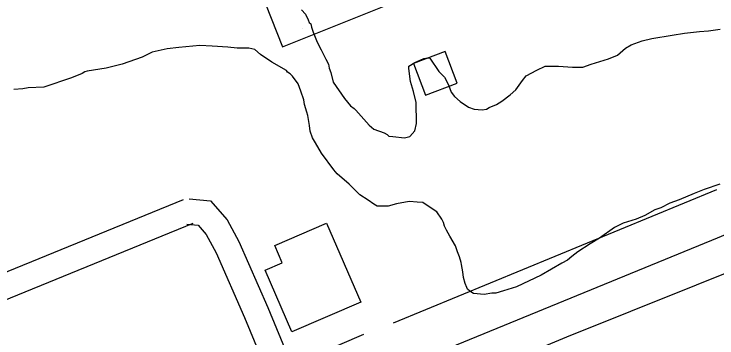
# Model space of a CAD drawing. Extents: x 3568792 to 3606828, y 529143 to 554785.
# Drawn here: x 3571679 to 3572510, y 535909 to 536292 of the extents above; entities that cross this region are included whole.
import ezdxf

# ---------------------------------------------------------------- set-up
doc = ezdxf.new("R2010")
doc.units = 0
for name, color, linetype in [('V-BLDG-OTLN', 7, 'Continuous'), ('V-ROAD-CNTR', 7, 'Continuous'), ('V-SITE-VEGE', 7, 'Continuous'), ('V-TOPO-SHOR', 7, 'Continuous')]:
    doc.layers.add(name, color=color, linetype=linetype)

msp = doc.modelspace()

# ---------------------------------------------------------------- linework, layer by layer
at = {"layer": 'V-BLDG-OTLN'}
for points in [[(3572188.28, 536247.66), (3572150.87, 536233.5), (3572165.03, 536196.09), (3572202.44, 536210.25)], [(3572048.23, 536044.97), (3572088.59, 535951.82), (3572007.06, 535916.49), (3571975.53, 535989.27), (3571995.84, 535998.07), (3571987.01, 536018.44)]]:
    msp.add_lwpolyline(points, close=True, dxfattribs=at)
at = {"layer": 'V-ROAD-CNTR'}
for points in [[(3571837.03, 536655.62), (3571996.14, 536252.82)], [(3571996.14, 536252.82), (3572510.11, 536458.78)], [(3573353.75, 536381.52), (3573206.63, 536312.34), (3572921.53, 536197.06), (3572503.28, 536024.24), (3572162.11, 535884.86), (3571862.41, 535763.25), (3571522.69, 535625.94), (3571137.67, 535472.27), (3571071.32, 535445.16)], [(3572019.57, 536275.17), (3572019.57, 536275.17)], [(3571878.78, 536072.4), (3571509.25, 535921.77)], [(3571885.73, 536073.46), (3571911.01, 536071.28), (3571930.66, 536048.94), (3571944.65, 536023.28), (3571979, 535945.16), (3572026.48, 535829.91)], [(3571890.11, 536044.62), (3571520.57, 535893.99)], [(3571883.16, 536043.57), (3571896.44, 536042.42), (3571905.92, 536031.64), (3571917.7, 536010.04), (3571951.39, 535933.41), (3571998.74, 535818.48)]]:
    msp.add_lwpolyline(points, dxfattribs=at)
at = {"layer": 'V-SITE-VEGE'}
for p, q in [((3572018.5, 536296.62), (3572023.15, 536291.41)), ((3572023.15, 536291.41), (3572026.49, 536284.86)), ((3572026.49, 536284.86), (3572027.84, 536281.58)), ((3572027.84, 536281.58), (3572029.82, 536280.28)), ((3572029.82, 536280.28), (3572030.51, 536276.34)), ((3572030.51, 536276.34), (3572032.54, 536270.44)), ((3572032.54, 536270.44), (3572037.24, 536258.65)), ((3572471.21, 536269.01), (3572488.94, 536271.14)), ((3572488.94, 536271.14), (3572499.46, 536271.89)), ((3572499.46, 536271.89), (3572513.25, 536273.98)), ((3572421.3, 536260.02), (3572432.46, 536262.75)), ((3572432.46, 536262.75), (3572456.75, 536266.91)), ((3572456.75, 536266.91), (3572471.21, 536269.01)), ((3571898.49, 536254.37), (3571873.52, 536252.18)), ((3571912.96, 536253.84), (3571898.49, 536254.37)), ((3571931.39, 536252.69), (3571912.96, 536253.84)), ((3572037.24, 536258.65), (3572041.93, 536249.48)), ((3572401.65, 536251.31), (3572408.19, 536255.31)), ((3572408.19, 536255.31), (3572421.3, 536260.02)), ((3571842, 536246.65), (3571830.22, 536240.62)), ((3571859.72, 536250.75), (3571842, 536246.65)), ((3571873.52, 536252.18), (3571859.72, 536250.75)), ((3571942.58, 536251.47), (3571931.39, 536252.69)), ((3571956.39, 536251.59), (3571942.58, 536251.47)), ((3571963.64, 536249.68), (3571956.39, 536251.59)), ((3571970.27, 536243.82), (3571963.64, 536249.68)), ((3572041.93, 536249.48), (3572047.29, 536238.34)), ((3572391.85, 536243.33), (3572401.65, 536251.31)), ((3571830.22, 536240.62), (3571806.61, 536232.53)), ((3571983.5, 536234.73), (3571970.27, 536243.82)), ((3572047.29, 536238.34), (3572050.63, 536232.45)), ((3572152.54, 536234.66), (3572163.02, 536239.35)), ((3572163.02, 536239.35), (3572167.62, 536240.05)), ((3572167.62, 536240.05), (3572170.26, 536239.42)), ((3572170.26, 536239.42), (3572180.92, 536223.73)), ((3572361.04, 536232.54), (3572381.37, 536238.63)), ((3572381.37, 536238.63), (3572391.85, 536243.33)), ((3571806.61, 536232.53), (3571787.58, 536227.76)), ((3572000.69, 536225.01), (3571983.5, 536234.73)), ((3572050.63, 536232.45), (3572051.32, 536227.86)), ((3572145.35, 536229.99), (3572152.54, 536234.66)), ((3572145.37, 536227.36), (3572145.35, 536229.99)), ((3572296.65, 536225.4), (3572306.47, 536230.09)), ((3572306.47, 536230.09), (3572322.26, 536230.22)), ((3572322.26, 536230.22), (3572338.71, 536229.05)), ((3572338.71, 536229.05), (3572351.2, 536229.16)), ((3572351.2, 536229.16), (3572361.04, 536232.54)), ((3571759.35, 536221.59), (3571746.91, 536216.22)), ((3571762.63, 536223.59), (3571759.35, 536221.59)), ((3571765.25, 536224.27), (3571762.63, 536223.59)), ((3571787.58, 536227.76), (3571765.25, 536224.27)), ((3572002.02, 536223.05), (3572000.69, 536225.01)), ((3572005.32, 536221.1), (3572002.02, 536223.05)), ((3572007.98, 536218.5), (3572005.32, 536221.1)), ((3572051.32, 536227.86), (3572053.34, 536222.61)), ((3572053.34, 536222.61), (3572056.07, 536211.46)), ((3572147.48, 536212.26), (3572145.37, 536227.36)), ((3572180.92, 536223.73), (3572187.55, 536217.21)), ((3572284.21, 536218.71), (3572296.65, 536225.4)), ((3571746.91, 536216.22), (3571714.12, 536205.41)), ((3572014.63, 536209.35), (3572007.98, 536218.5)), ((3572150.87, 536200.45), (3572147.48, 536212.26)), ((3572187.55, 536217.21), (3572192.23, 536208.04)), ((3572271.86, 536202.16), (3572279.66, 536213.41)), ((3572279.66, 536213.41), (3572284.21, 536218.71)), ((3571695.71, 536204.59), (3571689.15, 536203.22)), ((3571714.12, 536205.41), (3571695.71, 536204.59)), ((3572018, 536200.83), (3572014.63, 536209.35)), ((3572056.07, 536211.46), (3572069.4, 536191.85)), ((3572192.23, 536208.04), (3572195.6, 536199.52)), ((3571689.15, 536203.22), (3571678.63, 536202.47)), ((3572021.37, 536190.34), (3572018, 536200.83)), ((3572154.27, 536187.32), (3572150.87, 536200.45)), ((3572195.6, 536199.52), (3572199.59, 536194.3)), ((3572255.54, 536188.87), (3572265.34, 536196.19)), ((3572265.34, 536196.19), (3572271.86, 536202.16)), ((3572022.08, 536185.08), (3572021.37, 536190.34)), ((3572069.4, 536191.85), (3572076.7, 536183.36)), ((3572154.49, 536162.34), (3572154.27, 536187.32)), ((3572199.59, 536194.3), (3572206.22, 536188.44)), ((3572206.22, 536188.44), (3572216.14, 536181.95)), ((3572249, 536184.86), (3572255.54, 536188.87)), ((3572024.79, 536175.9), (3572022.08, 536185.08)), ((3572076.7, 536183.36), (3572080.68, 536180.11)), ((3572080.68, 536180.11), (3572082.67, 536178.15)), ((3572216.14, 536181.95), (3572222.74, 536179.37)), ((3572222.74, 536179.37), (3572231.95, 536178.8)), ((3572231.95, 536178.8), (3572237.21, 536179.5)), ((3572237.21, 536179.5), (3572240.48, 536181.5)), ((3572240.48, 536181.5), (3572249, 536184.86)), ((3572026.14, 536171.96), (3572024.79, 536175.9)), ((3572028.21, 536160.14), (3572026.14, 536171.96)), ((3572082.67, 536178.15), (3572098.6, 536160.53)), ((3572152.59, 536153.77), (3572154.49, 536162.34)), ((3572028.93, 536153.57), (3572028.21, 536160.14)), ((3572098.6, 536160.53), (3572103.91, 536155.98)), ((3572103.91, 536155.98), (3572116.44, 536151.48)), ((3572031.63, 536145.71), (3572028.93, 536153.57)), ((3572034.97, 536139.82), (3572031.63, 536145.71)), ((3572116.44, 536151.48), (3572119.75, 536149.54)), ((3572119.75, 536149.54), (3572121.74, 536147.58)), ((3572121.74, 536147.58), (3572126.34, 536146.96)), ((3572126.34, 536146.96), (3572140.17, 536145.77)), ((3572140.17, 536145.77), (3572146.73, 536147.14)), ((3572146.73, 536147.14), (3572152.59, 536153.77)), ((3572042.31, 536127.39), (3572034.97, 536139.82)), ((3572056.95, 536107.78), (3572042.31, 536127.39)), ((3572060.94, 536103.22), (3572056.95, 536107.78)), ((3572074.86, 536090.84), (3572060.94, 536103.22)), ((3572087.46, 536078.46), (3572074.86, 536090.84)), ((3572512.85, 536090.71), (3572494.49, 536084.64)), ((3572482.69, 536079.93), (3572465, 536072.54)), ((3572494.49, 536084.64), (3572482.69, 536079.93)), ((3572097.38, 536071.97), (3572087.46, 536078.46)), ((3572104, 536067.42), (3572097.38, 536071.97)), ((3572465, 536072.54), (3572453.86, 536068.5)), ((3572107.97, 536064.82), (3572104, 536067.42)), ((3572121.12, 536064.94), (3572107.97, 536064.82)), ((3572130.96, 536067.66), (3572121.12, 536064.94)), ((3572141.46, 536069.72), (3572130.96, 536067.66)), ((3572146.06, 536070.42), (3572141.46, 536069.72)), ((3572155.27, 536069.84), (3572146.06, 536070.42)), ((3572161.85, 536069.24), (3572155.27, 536069.84)), ((3572171.77, 536062.75), (3572161.85, 536069.24)), ((3572178.39, 536058.2), (3572171.77, 536062.75)), ((3572443.38, 536063.15), (3572436.17, 536060.45)), ((3572453.86, 536068.5), (3572443.38, 536063.15)), ((3572184.39, 536049.71), (3572178.39, 536058.2)), ((3572436.17, 536060.45), (3572424.39, 536053.77)), ((3572186.39, 536045.78), (3572184.39, 536049.71)), ((3572413.9, 536049.74), (3572398.82, 536045)), ((3572424.39, 536053.77), (3572413.9, 536049.74)), ((3572187.75, 536041.19), (3572186.39, 536045.78)), ((3572189.76, 536036.6), (3572187.75, 536041.19)), ((3572388.34, 536039.65), (3572370.7, 536027)), ((3572398.82, 536045), (3572388.34, 536039.65)), ((3572193.77, 536029.4), (3572189.76, 536036.6)), ((3572200.44, 536018.28), (3572193.77, 536029.4)), ((3572370.7, 536027), (3572359.58, 536020.32)), ((3572203.13, 536011.07), (3572200.44, 536018.28)), ((3572359.58, 536020.32), (3572345.19, 536010.99)), ((3572205.16, 536005.17), (3572203.13, 536011.07)), ((3572207.19, 535998.61), (3572205.16, 536005.17)), ((3572338, 536005.67), (3572332.78, 536001.02)), ((3572345.19, 536010.99), (3572338, 536005.67)), ((3572207.87, 535995.99), (3572207.19, 535998.61)), ((3572326.23, 535997.67), (3572302.02, 535983.65)), ((3572332.78, 536001.02), (3572326.23, 535997.67)), ((3572209.26, 535987.45), (3572207.87, 535995.99)), ((3572209.98, 535980.88), (3572209.26, 535987.45)), ((3572212.01, 535973.66), (3572209.98, 535980.88)), ((3572302.02, 535983.65), (3572272.55, 535969.58)), ((3572214.02, 535969.07), (3572212.01, 535973.66)), ((3572214.7, 535967.11), (3572214.02, 535969.07)), ((3572217.35, 535964.5), (3572214.7, 535967.11)), ((3572221.98, 535961.91), (3572217.35, 535964.5)), ((3572257.47, 535964.85), (3572248.28, 535962.14)), ((3572272.55, 535969.58), (3572257.47, 535964.85)), ((3572234.48, 535960.7), (3572221.98, 535961.91)), ((3572243.68, 535962.1), (3572234.48, 535960.7)), ((3572248.28, 535962.14), (3572243.68, 535962.1))]:
    msp.add_line(p, q, dxfattribs=at)
at = {"layer": 'V-TOPO-SHOR'}
for p, q in [((3572509, 536084.3), (3572126.9, 535926.97)), ((3572009.91, 535878.66), (3572092.46, 535913.84))]:
    msp.add_line(p, q, dxfattribs=at)
msp.add_lwpolyline([(3572049.21, 535793.19), (3572332.15, 535910.89), (3572561.09, 536002.5), (3572798.02, 536099.28), (3573006.82, 536187.94), (3573211.05, 536269.36), (3573357.23, 536324.65)], dxfattribs=at)

doc.saveas('drawing.dxf')
